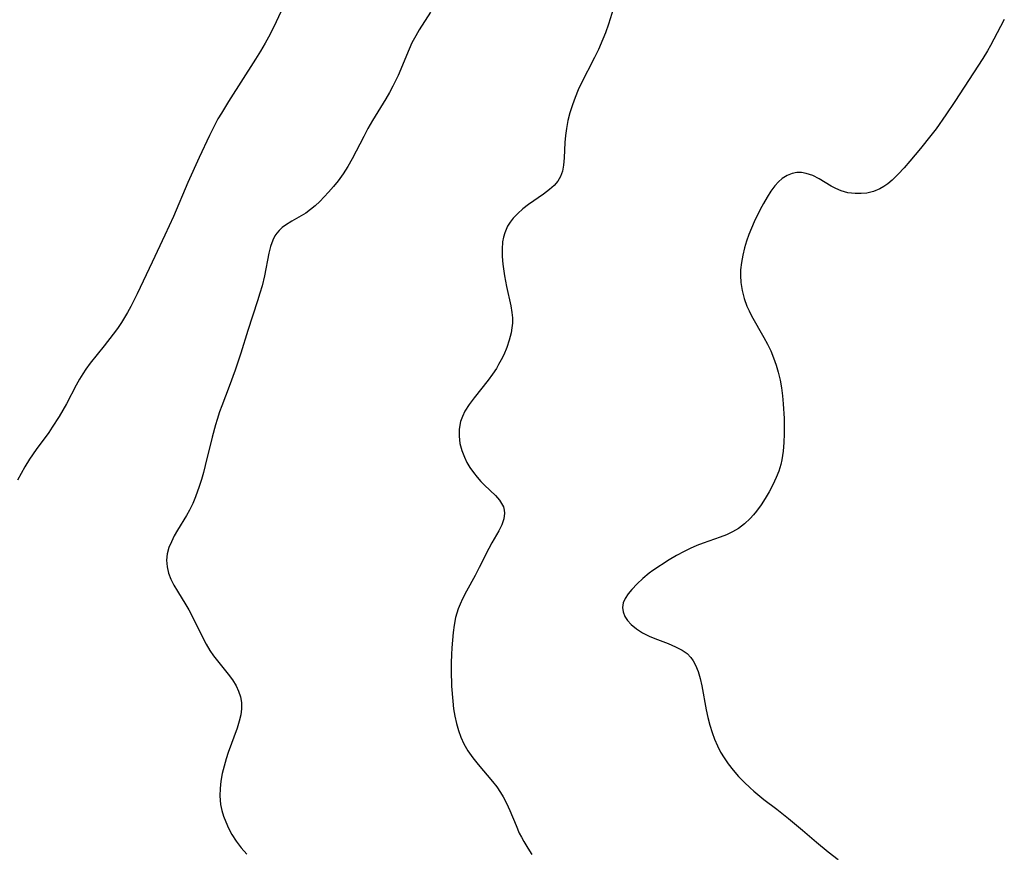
# Model space of a CAD drawing. Header units: metres. Extents: x 1073367 to 1082519, y 1569854 to 1574957.
# Tile 718 of 1056: x 1081505 to 1081714, y 1570612 to 1570788. Entities that reach past the tile are written whole.
import ezdxf

# ---------------------------------------------------------------- set-up
doc = ezdxf.new("R2010")
doc.units = ezdxf.units.M
doc.layers.add('CGG_CurvaNivelLidar_v1', color=253, linetype='Continuous', lineweight=30)

msp = doc.modelspace()

# ---------------------------------------------------------------- linework, layer by layer
at = {"layer": 'CGG_CurvaNivelLidar_v1'}
for p, q in [((1081562.2919, 1570793.3664, 81), (1081559.5986, 1570787.5085, 81)), ((1081632.0694, 1570793.5804, 82), (1081630.0086, 1570787.0052, 82)), ((1081592.2795, 1570789.5457, 81.5), (1081589.9106, 1570785.8173, 81.5)), ((1081559.5986, 1570787.5085, 81), (1081558.7974, 1570785.8518, 81)), ((1081630.0086, 1570787.0052, 82), (1081629.3579, 1570785.148, 82)), ((1081713.1095, 1570786.5441, 82.5), (1081710.967, 1570782.5109, 82.5)), ((1081713.9054, 1570787.9672, 82.5), (1081713.1095, 1570786.5441, 82.5)), ((1081557.953, 1570784.2184, 81), (1081557.2477, 1570782.9539, 81)), ((1081558.7974, 1570785.8518, 81), (1081557.953, 1570784.2184, 81)), ((1081589.161, 1570784.5566, 81.5), (1081588.3531, 1570783.0521, 81.5)), ((1081589.9106, 1570785.8173, 81.5), (1081589.161, 1570784.5566, 81.5)), ((1081629.3579, 1570785.148, 82), (1081628.8388, 1570783.799, 82)), ((1081557.2477, 1570782.9539, 81), (1081556.2317, 1570781.2515, 81)), ((1081588.3531, 1570783.0521, 81.5), (1081587.7259, 1570781.7259, 81.5)), ((1081628.8388, 1570783.799, 82), (1081627.9032, 1570781.6572, 82)), ((1081710.967, 1570782.5109, 82.5), (1081710.334, 1570781.3904, 82.5)), ((1081556.2317, 1570781.2515, 81), (1081555.1774, 1570779.5693, 81)), ((1081587.7259, 1570781.7259, 81.5), (1081585.413, 1570776.1375, 81.5)), ((1081627.0751, 1570779.9632, 82), (1081624.1214, 1570774.2623, 82)), ((1081627.9032, 1570781.6572, 82), (1081627.0751, 1570779.9632, 82)), ((1081710.334, 1570781.3904, 82.5), (1081709.3226, 1570779.7098, 82.5)), ((1081555.1774, 1570779.5693, 81), (1081549.4396, 1570770.5854, 81)), ((1081709.3226, 1570779.7098, 82.5), (1081703.4013, 1570770.6153, 82.5)), ((1081585.413, 1570776.1375, 81.5), (1081584.8836, 1570774.9875, 81.5)), ((1081584.3154, 1570773.8541, 81.5), (1081583.585, 1570772.5215, 81.5)), ((1081584.8836, 1570774.9875, 81.5), (1081584.3154, 1570773.8541, 81.5)), ((1081624.1214, 1570774.2623, 82), (1081623.5643, 1570773.0633, 82)), ((1081583.585, 1570772.5215, 81.5), (1081582.8142, 1570771.2066, 81.5)), ((1081623.5643, 1570773.0633, 82), (1081622.9194, 1570771.4858, 82)), ((1081549.4396, 1570770.5854, 81), (1081547.9484, 1570768.1502, 81)), ((1081582.8142, 1570771.2066, 81.5), (1081579.995, 1570766.5596, 81.5)), ((1081622.3527, 1570769.8856, 82), (1081621.8457, 1570768.2364, 82)), ((1081622.9194, 1570771.4858, 82), (1081622.3527, 1570769.8856, 82)), ((1081703.4013, 1570770.6153, 82.5), (1081701.5214, 1570767.7886, 82.5)), ((1081547.9484, 1570768.1502, 81), (1081547.2343, 1570766.9158, 81)), ((1081621.8457, 1570768.2364, 82), (1081621.4185, 1570766.5813, 82)), ((1081701.5214, 1570767.7886, 82.5), (1081699.4354, 1570764.847, 82.5)), ((1081546.5484, 1570765.6663, 81), (1081545.4127, 1570763.4291, 81)), ((1081547.2343, 1570766.9158, 81), (1081546.5484, 1570765.6663, 81)), ((1081579.995, 1570766.5596, 81.5), (1081579.0173, 1570764.8659, 81.5)), ((1081621.4185, 1570766.5813, 82), (1081621.0854, 1570764.9265, 82)), ((1081545.4127, 1570763.4291, 81), (1081543.2167, 1570758.7582, 81)), ((1081578.1247, 1570763.2237, 81.5), (1081575.6881, 1570758.4815, 81.5)), ((1081579.0173, 1570764.8659, 81.5), (1081578.1247, 1570763.2237, 81.5)), ((1081620.8813, 1570763.4463, 82), (1081620.7673, 1570761.9321, 82)), ((1081621.0854, 1570764.9265, 82), (1081620.8813, 1570763.4463, 82)), ((1081698.3554, 1570763.4065, 82.5), (1081696.1524, 1570760.6362, 82.5)), ((1081699.4354, 1570764.847, 82.5), (1081698.3554, 1570763.4065, 82.5)), ((1081620.7673, 1570761.9321, 82), (1081620.6348, 1570758.6474, 82)), ((1081696.1524, 1570760.6362, 82.5), (1081693.9055, 1570757.9608, 82.5)), ((1081543.2167, 1570758.7582, 81), (1081540.8497, 1570753.475, 81)), ((1081575.6881, 1570758.4815, 81.5), (1081574.768, 1570756.8501, 81.5)), ((1081620.4966, 1570757.1035, 82), (1081620.2617, 1570755.8563, 82)), ((1081620.6348, 1570758.6474, 82), (1081620.4966, 1570757.1035, 82)), ((1081693.9055, 1570757.9608, 82.5), (1081692.669, 1570756.545, 82.5)), ((1081573.7817, 1570755.3125, 81.5), (1081572.7153, 1570753.8394, 81.5)), ((1081574.768, 1570756.8501, 81.5), (1081573.7817, 1570755.3125, 81.5)), ((1081620.2617, 1570755.8563, 82), (1081619.853, 1570754.7035, 82)), ((1081667.856, 1570754.9605, 82.5), (1081666.8467, 1570754.3057, 82.5)), ((1081668.9316, 1570755.3964, 82.5), (1081667.856, 1570754.9605, 82.5)), ((1081669.9156, 1570755.5728, 82.5), (1081668.9316, 1570755.3964, 82.5)), ((1081670.9254, 1570755.5679, 82.5), (1081669.9156, 1570755.5728, 82.5)), ((1081671.9411, 1570755.393, 82.5), (1081670.9254, 1570755.5679, 82.5)), ((1081673.2959, 1570754.9136, 82.5), (1081671.9411, 1570755.393, 82.5)), ((1081674.6325, 1570754.2381, 82.5), (1081673.2959, 1570754.9136, 82.5)), ((1081691.4189, 1570755.1977, 82.5), (1081690.1371, 1570753.9584, 82.5)), ((1081692.669, 1570756.545, 82.5), (1081691.4189, 1570755.1977, 82.5)), ((1081540.8497, 1570753.475, 81), (1081537.7817, 1570746.2601, 81)), ((1081572.7153, 1570753.8394, 81.5), (1081571.7153, 1570752.5914, 81.5)), ((1081618.5107, 1570752.8471, 82), (1081617.4869, 1570751.9382, 82)), ((1081619.269, 1570753.7294, 82), (1081618.5107, 1570752.8471, 82)), ((1081619.853, 1570754.7035, 82), (1081619.269, 1570753.7294, 82)), ((1081665.292, 1570752.7803, 82.5), (1081664.4206, 1570751.6155, 82.5)), ((1081666.0427, 1570753.6001, 82.5), (1081665.292, 1570752.7803, 82.5)), ((1081666.8467, 1570754.3057, 82.5), (1081666.0427, 1570753.6001, 82.5)), ((1081677.1989, 1570752.7128, 82.5), (1081674.6325, 1570754.2381, 82.5)), ((1081689.208, 1570753.1801, 82.5), (1081688.3723, 1570752.5832, 82.5)), ((1081690.1371, 1570753.9584, 82.5), (1081689.208, 1570753.1801, 82.5)), ((1081570.6782, 1570751.3904, 81.5), (1081569.7594, 1570750.3869, 81.5)), ((1081571.7153, 1570752.5914, 81.5), (1081570.6782, 1570751.3904, 81.5)), ((1081616.2473, 1570751.0015, 82), (1081613.0498, 1570748.7598, 82)), ((1081617.4869, 1570751.9382, 82), (1081616.2473, 1570751.0015, 82)), ((1081664.4206, 1570751.6155, 82.5), (1081663.61, 1570750.3373, 82.5)), ((1081678.2291, 1570752.1569, 82.5), (1081677.1989, 1570752.7128, 82.5)), ((1081679.2957, 1570751.6941, 82.5), (1081678.2291, 1570752.1569, 82.5)), ((1081680.77, 1570751.2829, 82.5), (1081679.2957, 1570751.6941, 82.5)), ((1081682.2944, 1570751.0917, 82.5), (1081680.77, 1570751.2829, 82.5)), ((1081683.5438, 1570751.0895, 82.5), (1081682.2944, 1570751.0917, 82.5)), ((1081684.7851, 1570751.2226, 82.5), (1081683.5438, 1570751.0895, 82.5)), ((1081686.1753, 1570751.5486, 82.5), (1081684.7851, 1570751.2226, 82.5)), ((1081687.5007, 1570752.0801, 82.5), (1081686.1753, 1570751.5486, 82.5)), ((1081688.3723, 1570752.5832, 82.5), (1081687.5007, 1570752.0801, 82.5)), ((1081568.8182, 1570749.4282, 81.5), (1081567.8472, 1570748.5289, 81.5)), ((1081569.7594, 1570750.3869, 81.5), (1081568.8182, 1570749.4282, 81.5)), ((1081613.0498, 1570748.7598, 82), (1081611.8788, 1570747.865, 82)), ((1081662.839, 1570748.9786, 82.5), (1081662.1631, 1570747.7001, 82.5)), ((1081663.61, 1570750.3373, 82.5), (1081662.839, 1570748.9786, 82.5)), ((1081565.8251, 1570746.9834, 81.5), (1081564.3547, 1570746.1025, 81.5)), ((1081566.8532, 1570747.7144, 81.5), (1081565.8251, 1570746.9834, 81.5)), ((1081567.8472, 1570748.5289, 81.5), (1081566.8532, 1570747.7144, 81.5)), ((1081610.7768, 1570746.9098, 82), (1081609.7829, 1570745.8739, 82)), ((1081611.8788, 1570747.865, 82), (1081610.7768, 1570746.9098, 82)), ((1081662.1631, 1570747.7001, 82.5), (1081660.9107, 1570745.0967, 82.5)), ((1081537.7817, 1570746.2601, 81), (1081535.9929, 1570742.2752, 81)), ((1081561.5179, 1570744.4273, 81.5), (1081560.8184, 1570743.8869, 81.5)), ((1081562.8944, 1570745.2887, 81.5), (1081561.5179, 1570744.4273, 81.5)), ((1081564.3547, 1570746.1025, 81.5), (1081562.8944, 1570745.2887, 81.5)), ((1081609.1554, 1570745.0632, 82), (1081608.6188, 1570744.1985, 82)), ((1081609.7829, 1570745.8739, 82), (1081609.1554, 1570745.0632, 82)), ((1081660.9107, 1570745.0967, 82.5), (1081660.3296, 1570743.76, 82.5)), ((1081559.6776, 1570742.6857, 81.5), (1081559.3082, 1570742.1401, 81.5)), ((1081560.1834, 1570743.2863, 81.5), (1081559.6776, 1570742.6857, 81.5)), ((1081560.8184, 1570743.8869, 81.5), (1081560.1834, 1570743.2863, 81.5)), ((1081608.0081, 1570742.8102, 82), (1081607.7354, 1570741.8503, 82)), ((1081608.6188, 1570744.1985, 82), (1081608.0081, 1570742.8102, 82)), ((1081659.7864, 1570742.4029, 82.5), (1081659.286, 1570741.0089, 82.5)), ((1081660.3296, 1570743.76, 82.5), (1081659.7864, 1570742.4029, 82.5)), ((1081535.9929, 1570742.2752, 81), (1081533.2516, 1570736.5716, 81)), ((1081558.8384, 1570741.2387, 81.5), (1081558.3591, 1570739.9193, 81.5)), ((1081559.3082, 1570742.1401, 81.5), (1081558.8384, 1570741.2387, 81.5)), ((1081607.5547, 1570740.8565, 82), (1081607.4355, 1570739.3327, 82)), ((1081607.7354, 1570741.8503, 82), (1081607.5547, 1570740.8565, 82)), ((1081659.286, 1570741.0089, 82.5), (1081658.8507, 1570739.6006, 82.5)), ((1081558.0026, 1570738.5054, 81.5), (1081557.0934, 1570733.6842, 81.5)), ((1081558.3591, 1570739.9193, 81.5), (1081558.0026, 1570738.5054, 81.5)), ((1081607.4355, 1570739.3327, 82), (1081607.4586, 1570737.7675, 82)), ((1081658.8507, 1570739.6006, 82.5), (1081658.468, 1570738.0574, 82.5)), ((1081533.2516, 1570736.5716, 81), (1081530.1148, 1570729.8665, 81)), ((1081607.4586, 1570737.7675, 82), (1081607.5889, 1570736.1753, 82)), ((1081607.5889, 1570736.1753, 82), (1081607.9417, 1570733.6705, 82)), ((1081658.1879, 1570736.5053, 82.5), (1081658.0231, 1570734.9509, 82.5)), ((1081658.468, 1570738.0574, 82.5), (1081658.1879, 1570736.5053, 82.5)), ((1081658.0231, 1570734.9509, 82.5), (1081657.9869, 1570733.7299, 82.5)), ((1081557.0934, 1570733.6842, 81.5), (1081556.5657, 1570731.5403, 81.5)), ((1081607.9417, 1570733.6705, 82), (1081608.3811, 1570731.4388, 82)), ((1081657.9869, 1570733.7299, 82.5), (1081658.0669, 1570732.2725, 82.5)), ((1081658.0669, 1570732.2725, 82.5), (1081658.3351, 1570730.5742, 82.5)), ((1081530.1148, 1570729.8665, 81), (1081528.7579, 1570727.2021, 81)), ((1081556.1154, 1570729.9694, 81.5), (1081555.6256, 1570728.3934, 81.5)), ((1081556.5657, 1570731.5403, 81.5), (1081556.1154, 1570729.9694, 81.5)), ((1081608.3811, 1570731.4388, 82), (1081609.3179, 1570727.3023, 82)), ((1081658.3351, 1570730.5742, 82.5), (1081658.7708, 1570728.9059, 82.5)), ((1081555.6256, 1570728.3934, 81.5), (1081553.5556, 1570722.1088, 81.5)), ((1081658.7708, 1570728.9059, 82.5), (1081659.3577, 1570727.2767, 82.5)), ((1081528.0335, 1570725.8985, 81), (1081526.757, 1570723.8141, 81)), ((1081528.7579, 1570727.2021, 81), (1081528.0335, 1570725.8985, 81)), ((1081609.3179, 1570727.3023, 82), (1081609.5437, 1570725.9168, 82)), ((1081609.5437, 1570725.9168, 82), (1081609.6429, 1570724.7833, 82)), ((1081659.3577, 1570727.2767, 82.5), (1081659.8165, 1570726.2411, 82.5)), ((1081659.8165, 1570726.2411, 82.5), (1081660.3278, 1570725.2262, 82.5)), ((1081526.757, 1570723.8141, 81), (1081525.9004, 1570722.5432, 81)), ((1081609.64, 1570723.6577, 82), (1081609.5335, 1570722.6253, 82)), ((1081609.6429, 1570724.7833, 82), (1081609.64, 1570723.6577, 82)), ((1081660.3278, 1570725.2262, 82.5), (1081662.9689, 1570720.6308, 82.5)), ((1081525.9004, 1570722.5432, 81), (1081525.0072, 1570721.2982, 81)), ((1081553.5556, 1570722.1088, 81.5), (1081552.0694, 1570717.2719, 81.5)), ((1081609.3441, 1570721.5957, 82), (1081608.9439, 1570720.0439, 82)), ((1081609.5335, 1570722.6253, 82), (1081609.3441, 1570721.5957, 82)), ((1081525.0072, 1570721.2982, 81), (1081523.1427, 1570718.8712, 81)), ((1081608.9439, 1570720.0439, 82), (1081608.4247, 1570718.4968, 82)), ((1081662.9689, 1570720.6308, 82.5), (1081663.736, 1570719.1759, 82.5)), ((1081523.1427, 1570718.8712, 81), (1081520.1715, 1570715.1468, 81)), ((1081608.4247, 1570718.4968, 82), (1081607.7958, 1570716.967, 82)), ((1081663.736, 1570719.1759, 82.5), (1081664.4, 1570717.7519, 82.5)), ((1081664.4, 1570717.7519, 82.5), (1081664.9965, 1570716.2975, 82.5)), ((1081552.0694, 1570717.2719, 81.5), (1081550.9106, 1570713.67, 81.5)), ((1081607.2862, 1570715.902, 82), (1081606.7245, 1570714.8567, 82)), ((1081607.7958, 1570716.967, 82), (1081607.2862, 1570715.902, 82)), ((1081664.9965, 1570716.2975, 82.5), (1081665.539, 1570714.7765, 82.5)), ((1081519.2377, 1570713.8773, 81), (1081518.5821, 1570712.906, 81)), ((1081520.1715, 1570715.1468, 81), (1081519.2377, 1570713.8773, 81)), ((1081550.9106, 1570713.67, 81.5), (1081549.6362, 1570710.1909, 81.5)), ((1081606.2393, 1570714.0417, 82), (1081605.4111, 1570712.803, 82)), ((1081606.7245, 1570714.8567, 82), (1081606.2393, 1570714.0417, 82)), ((1081665.539, 1570714.7765, 82.5), (1081665.9962, 1570713.2287, 82.5)), ((1081665.9962, 1570713.2287, 82.5), (1081666.3723, 1570711.5735, 82.5)), ((1081517.8702, 1570711.7426, 81), (1081517.16, 1570710.4726, 81)), ((1081518.5821, 1570712.906, 81), (1081517.8702, 1570711.7426, 81)), ((1081604.52, 1570711.6002, 82), (1081601.534, 1570707.8508, 82)), ((1081605.4111, 1570712.803, 82), (1081604.52, 1570711.6002, 82)), ((1081666.3723, 1570711.5735, 82.5), (1081666.6596, 1570709.9196, 82.5)), ((1081517.16, 1570710.4726, 81), (1081515.1277, 1570706.5847, 81)), ((1081549.6362, 1570710.1909, 81.5), (1081548.0256, 1570706.112, 81.5)), ((1081666.6596, 1570709.9196, 82.5), (1081666.8819, 1570708.2488, 82.5)), ((1081601.534, 1570707.8508, 82), (1081600.488, 1570706.4323, 82)), ((1081666.8819, 1570708.2488, 82.5), (1081667.0501, 1570706.5666, 82.5)), ((1081514.3673, 1570705.2078, 81), (1081513.5665, 1570703.8503, 81)), ((1081515.1277, 1570706.5847, 81), (1081514.3673, 1570705.2078, 81)), ((1081547.5542, 1570704.8421, 81.5), (1081547.0267, 1570703.2563, 81.5)), ((1081548.0256, 1570706.112, 81.5), (1081547.5542, 1570704.8421, 81.5)), ((1081599.5755, 1570704.9848, 82), (1081599.03, 1570703.8904, 82)), ((1081600.488, 1570706.4323, 82), (1081599.5755, 1570704.9848, 82)), ((1081667.0501, 1570706.5666, 82.5), (1081667.2388, 1570703.4314, 82.5)), ((1081513.5665, 1570703.8503, 81), (1081512.1129, 1570701.6076, 81)), ((1081547.0267, 1570703.2563, 81.5), (1081546.6829, 1570702.1052, 81.5)), ((1081598.6416, 1570702.822, 82), (1081598.3344, 1570701.1765, 82)), ((1081599.03, 1570703.8904, 82), (1081598.6416, 1570702.822, 82)), ((1081667.2388, 1570703.4314, 82.5), (1081667.2771, 1570702.0768, 82.5)), ((1081512.1129, 1570701.6076, 81), (1081511.3472, 1570700.5101, 81)), ((1081546.6829, 1570702.1052, 81.5), (1081545.9907, 1570699.5199, 81.5)), ((1081598.3344, 1570701.1765, 82), (1081598.3246, 1570699.6785, 82)), ((1081667.2771, 1570702.0768, 82.5), (1081667.2785, 1570700.2056, 82.5)), ((1081511.3472, 1570700.5101, 81), (1081508.705, 1570696.8889, 81)), ((1081545.9907, 1570699.5199, 81.5), (1081544.5349, 1570693.5154, 81.5)), ((1081598.3246, 1570699.6785, 82), (1081598.5267, 1570698.1724, 82)), ((1081667.2785, 1570700.2056, 82.5), (1081667.2068, 1570698.3477, 82.5)), ((1081508.705, 1570696.8889, 81), (1081507.2957, 1570694.8293, 81)), ((1081598.5267, 1570698.1724, 82), (1081598.9107, 1570696.6781, 82)), ((1081598.9107, 1570696.6781, 82), (1081599.4587, 1570695.2166, 82)), ((1081667.0426, 1570696.5118, 82.5), (1081666.7576, 1570694.7091, 82.5)), ((1081667.2068, 1570698.3477, 82.5), (1081667.0426, 1570696.5118, 82.5)), ((1081507.2957, 1570694.8293, 81), (1081506.3052, 1570693.2255, 81)), ((1081599.4587, 1570695.2166, 82), (1081599.9852, 1570694.1335, 82)), ((1081666.7576, 1570694.7091, 82.5), (1081666.5255, 1570693.6986, 82.5)), ((1081506.3052, 1570693.2255, 81), (1081505.5026, 1570691.7989, 81)), ((1081544.5349, 1570693.5154, 81.5), (1081544.1412, 1570692.005, 81.5)), ((1081599.9852, 1570694.1335, 82), (1081600.6347, 1570693.0432, 82)), ((1081600.6347, 1570693.0432, 82), (1081601.3653, 1570692.0011, 82)), ((1081666.0918, 1570692.287, 82.5), (1081665.5542, 1570690.9082, 82.5)), ((1081666.5255, 1570693.6986, 82.5), (1081666.0918, 1570692.287, 82.5)), ((1081505.5026, 1570691.7989, 81), (1081504.7465, 1570690.3471, 81)), ((1081543.7185, 1570690.508, 81.5), (1081543.2594, 1570689.0292, 81.5)), ((1081544.1412, 1570692.005, 81.5), (1081543.7185, 1570690.508, 81.5)), ((1081601.3653, 1570692.0011, 82), (1081602.1559, 1570691.0078, 82)), ((1081602.1559, 1570691.0078, 82), (1081602.9356, 1570690.1237, 82)), ((1081665.5542, 1570690.9082, 82.5), (1081664.8564, 1570689.4036, 82.5)), ((1081543.2594, 1570689.0292, 81.5), (1081542.4858, 1570686.8772, 81.5)), ((1081602.9356, 1570690.1237, 82), (1081603.7411, 1570689.2909, 82)), ((1081603.7411, 1570689.2909, 82), (1081606.0227, 1570687.1091, 82)), ((1081664.8564, 1570689.4036, 82.5), (1081664.0785, 1570687.9347, 82.5)), ((1081542.4858, 1570686.8772, 81.5), (1081541.8711, 1570685.4226, 81.5)), ((1081606.0227, 1570687.1091, 82), (1081606.8742, 1570686.1512, 82)), ((1081606.8742, 1570686.1512, 82), (1081607.3605, 1570685.4439, 82)), ((1081663.2395, 1570686.5086, 82.5), (1081662.341, 1570685.1292, 82.5)), ((1081664.0785, 1570687.9347, 82.5), (1081663.2395, 1570686.5086, 82.5)), ((1081541.1889, 1570684.0122, 81.5), (1081540.563, 1570682.8674, 81.5)), ((1081541.8711, 1570685.4226, 81.5), (1081541.1889, 1570684.0122, 81.5)), ((1081607.3605, 1570685.4439, 82), (1081607.719, 1570684.7042, 82)), ((1081607.719, 1570684.7042, 82), (1081607.9071, 1570684.035, 82)), ((1081607.9071, 1570684.035, 82), (1081607.977, 1570683.3462, 82)), ((1081662.341, 1570685.1292, 82.5), (1081661.3802, 1570683.8107, 82.5)), ((1081540.563, 1570682.8674, 81.5), (1081538.6596, 1570679.7499, 81.5)), ((1081607.8362, 1570682.1739, 82), (1081607.3735, 1570680.8749, 82)), ((1081607.977, 1570683.3462, 82), (1081607.8362, 1570682.1739, 82)), ((1081660.0484, 1570682.2451, 82.5), (1081658.8514, 1570681.0961, 82.5)), ((1081660.7303, 1570683.0086, 82.5), (1081660.0484, 1570682.2451, 82.5)), ((1081661.3802, 1570683.8107, 82.5), (1081660.7303, 1570683.0086, 82.5)), ((1081538.6596, 1570679.7499, 81.5), (1081537.9639, 1570678.5437, 81.5)), ((1081607.3735, 1570680.8749, 82), (1081606.7486, 1570679.6516, 82)), ((1081657.5395, 1570680.1039, 82.5), (1081656.31, 1570679.3967, 82.5)), ((1081658.8514, 1570681.0961, 82.5), (1081657.5395, 1570680.1039, 82.5)), ((1081537.9639, 1570678.5437, 81.5), (1081537.3498, 1570677.3282, 81.5)), ((1081606.7486, 1570679.6516, 82), (1081605.262, 1570677.0687, 82)), ((1081653.6434, 1570678.2609, 82.5), (1081650.0548, 1570677.001, 82.5)), ((1081655.0038, 1570678.7948, 82.5), (1081653.6434, 1570678.2609, 82.5)), ((1081656.31, 1570679.3967, 82.5), (1081655.0038, 1570678.7948, 82.5)), ((1081536.8506, 1570676.1, 81.5), (1081536.4834, 1570674.763, 81.5)), ((1081537.3498, 1570677.3282, 81.5), (1081536.8506, 1570676.1, 81.5)), ((1081604.6578, 1570675.9249, 82), (1081602.6295, 1570671.8463, 82)), ((1081605.262, 1570677.0687, 82), (1081604.6578, 1570675.9249, 82)), ((1081647.3486, 1570675.9273, 82.5), (1081646.0234, 1570675.2923, 82.5)), ((1081648.7057, 1570676.497, 82.5), (1081647.3486, 1570675.9273, 82.5)), ((1081650.0548, 1570677.001, 82.5), (1081648.7057, 1570676.497, 82.5)), ((1081536.4834, 1570674.763, 81.5), (1081536.3321, 1570673.4154, 81.5)), ((1081642.8904, 1570673.472, 82.5), (1081639.4111, 1570671.2095, 82.5)), ((1081644.4344, 1570674.4141, 82.5), (1081642.8904, 1570673.472, 82.5)), ((1081646.0234, 1570675.2923, 82.5), (1081644.4344, 1570674.4141, 82.5)), ((1081536.3321, 1570673.4154, 81.5), (1081536.4346, 1570672.03, 81.5)), ((1081536.4346, 1570672.03, 81.5), (1081536.7706, 1570670.6554, 81.5)), ((1081602.6295, 1570671.8463, 82), (1081601.7446, 1570670.163, 82)), ((1081536.7706, 1570670.6554, 81.5), (1081537.2681, 1570669.3764, 81.5)), ((1081537.2681, 1570669.3764, 81.5), (1081537.8983, 1570668.1148, 81.5)), ((1081601.7446, 1570670.163, 82), (1081599.9224, 1570666.8821, 82)), ((1081637.2863, 1570669.5704, 82.5), (1081636.0525, 1570668.4065, 82.5)), ((1081638.6398, 1570670.6635, 82.5), (1081637.2863, 1570669.5704, 82.5)), ((1081639.4111, 1570671.2095, 82.5), (1081638.6398, 1570670.6635, 82.5)), ((1081537.8983, 1570668.1148, 81.5), (1081538.6225, 1570666.8663, 81.5)), ((1081634.9527, 1570667.2102, 82.5), (1081634.193, 1570666.2538, 82.5)), ((1081636.0525, 1570668.4065, 82.5), (1081634.9527, 1570667.2102, 82.5)), ((1081538.6225, 1570666.8663, 81.5), (1081540.4271, 1570663.9849, 81.5)), ((1081599.0608, 1570665.2323, 82), (1081598.5461, 1570664.1232, 82)), ((1081599.9224, 1570666.8821, 82), (1081599.0608, 1570665.2323, 82)), ((1081633.5764, 1570665.2989, 82.5), (1081633.1514, 1570664.3446, 82.5)), ((1081634.193, 1570666.2538, 82.5), (1081633.5764, 1570665.2989, 82.5)), ((1081540.4271, 1570663.9849, 81.5), (1081541.0566, 1570662.899, 81.5)), ((1081598.138, 1570663.089, 82), (1081597.8384, 1570662.1766, 82)), ((1081598.5461, 1570664.1232, 82), (1081598.138, 1570663.089, 82)), ((1081633.1514, 1570664.3446, 82.5), (1081632.9767, 1570663.39, 82.5)), ((1081632.9767, 1570663.39, 82.5), (1081633.0967, 1570662.4465, 82.5)), ((1081541.0566, 1570662.899, 81.5), (1081541.7545, 1570661.5766, 81.5)), ((1081541.7545, 1570661.5766, 81.5), (1081543.9948, 1570656.9458, 81.5)), ((1081597.5874, 1570661.2486, 82), (1081597.27, 1570659.6744, 82)), ((1081597.8384, 1570662.1766, 82), (1081597.5874, 1570661.2486, 82)), ((1081633.0967, 1570662.4465, 82.5), (1081633.4744, 1570661.5175, 82.5)), ((1081633.4744, 1570661.5175, 82.5), (1081634.0647, 1570660.6195, 82.5)), ((1081597.27, 1570659.6744, 82), (1081597.0494, 1570658.0724, 82)), ((1081634.0647, 1570660.6195, 82.5), (1081634.8332, 1570659.7703, 82.5)), ((1081634.8332, 1570659.7703, 82.5), (1081635.9533, 1570658.8364, 82.5)), ((1081543.9948, 1570656.9458, 81.5), (1081544.712, 1570655.5941, 81.5)), ((1081597.0494, 1570658.0724, 82), (1081596.7776, 1570654.817, 82)), ((1081635.9533, 1570658.8364, 82.5), (1081637.2363, 1570658.0077, 82.5)), ((1081637.2363, 1570658.0077, 82.5), (1081638.6368, 1570657.2957, 82.5)), ((1081638.6368, 1570657.2957, 82.5), (1081639.8317, 1570656.8056, 82.5)), ((1081639.8317, 1570656.8056, 82.5), (1081642.6687, 1570655.7377, 82.5)), ((1081544.712, 1570655.5941, 81.5), (1081545.4911, 1570654.2884, 81.5)), ((1081596.7776, 1570654.817, 82), (1081596.698, 1570653.4007, 82)), ((1081642.6687, 1570655.7377, 82.5), (1081644.2228, 1570655.0711, 82.5)), ((1081644.2228, 1570655.0711, 82.5), (1081645.6511, 1570654.3194, 82.5)), ((1081545.4911, 1570654.2884, 81.5), (1081546.2741, 1570653.1451, 81.5)), ((1081546.2741, 1570653.1451, 81.5), (1081547.1111, 1570652.0531, 81.5)), ((1081596.698, 1570653.4007, 82), (1081596.6503, 1570651.679, 82)), ((1081645.6511, 1570654.3194, 82.5), (1081646.6602, 1570653.6134, 82.5)), ((1081646.6602, 1570653.6134, 82.5), (1081647.4897, 1570652.7715, 82.5)), ((1081647.4897, 1570652.7715, 82.5), (1081647.9724, 1570652.0941, 82.5)), ((1081547.1111, 1570652.0531, 81.5), (1081549.4207, 1570649.248, 81.5)), ((1081596.6503, 1570651.679, 82), (1081596.6475, 1570650.0211, 82)), ((1081647.9724, 1570652.0941, 82.5), (1081648.4594, 1570651.1889, 82.5)), ((1081648.4594, 1570651.1889, 82.5), (1081648.9975, 1570649.8153, 82.5)), ((1081549.4207, 1570649.248, 81.5), (1081550.3022, 1570648.0434, 81.5)), ((1081596.6475, 1570650.0211, 82), (1081596.7478, 1570646.7, 82)), ((1081648.9975, 1570649.8153, 82.5), (1081649.4239, 1570648.3292, 82.5)), ((1081550.3022, 1570648.0434, 81.5), (1081551.0662, 1570646.7997, 81.5)), ((1081551.0662, 1570646.7997, 81.5), (1081551.6128, 1570645.6435, 81.5)), ((1081596.7478, 1570646.7, 82), (1081596.9824, 1570643.5587, 82)), ((1081649.4239, 1570648.3292, 82.5), (1081649.7759, 1570646.762, 82.5)), ((1081649.7759, 1570646.762, 82.5), (1081650.7319, 1570641.7376, 82.5)), ((1081551.6128, 1570645.6435, 81.5), (1081552.0052, 1570644.4498, 81.5)), ((1081552.0052, 1570644.4498, 81.5), (1081552.2174, 1570643.2236, 81.5)), ((1081552.2174, 1570643.2236, 81.5), (1081552.2274, 1570641.9345, 81.5)), ((1081596.9824, 1570643.5587, 82), (1081597.172, 1570641.9417, 82)), ((1081552.059, 1570640.622, 81.5), (1081551.7523, 1570639.2919, 81.5)), ((1081552.2274, 1570641.9345, 81.5), (1081552.059, 1570640.622, 81.5)), ((1081597.172, 1570641.9417, 82), (1081597.4308, 1570640.3749, 82)), ((1081597.4308, 1570640.3749, 82), (1081597.7692, 1570638.8368, 82)), ((1081650.7319, 1570641.7376, 82.5), (1081651.0982, 1570640.1069, 82.5)), ((1081651.0982, 1570640.1069, 82.5), (1081651.516, 1570638.4861, 82.5)), ((1081551.7523, 1570639.2919, 81.5), (1081551.31, 1570637.8533, 81.5)), ((1081597.7692, 1570638.8368, 82), (1081598.1927, 1570637.336, 82)), ((1081651.516, 1570638.4861, 82.5), (1081651.9947, 1570636.8865, 82.5)), ((1081551.31, 1570637.8533, 81.5), (1081549.4149, 1570632.657, 81.5)), ((1081598.1927, 1570637.336, 82), (1081598.7124, 1570635.8833, 82)), ((1081651.9947, 1570636.8865, 82.5), (1081652.4966, 1570635.459, 82.5)), ((1081598.7124, 1570635.8833, 82), (1081599.3451, 1570634.4923, 82)), ((1081599.3451, 1570634.4923, 82), (1081599.6219, 1570633.9801, 82)), ((1081599.6219, 1570633.9801, 82), (1081600.1929, 1570633.0459, 82)), ((1081652.4966, 1570635.459, 82.5), (1081653.0835, 1570634.0718, 82.5)), ((1081653.0835, 1570634.0718, 82.5), (1081653.7582, 1570632.7637, 82.5)), ((1081549.4149, 1570632.657, 81.5), (1081548.9803, 1570631.3339, 81.5)), ((1081600.1929, 1570633.0459, 82), (1081601.2466, 1570631.567, 82)), ((1081653.7582, 1570632.7637, 82.5), (1081654.5227, 1570631.5022, 82.5)), ((1081548.529, 1570629.7701, 81.5), (1081548.1509, 1570628.1947, 81.5)), ((1081548.9803, 1570631.3339, 81.5), (1081548.529, 1570629.7701, 81.5)), ((1081601.2466, 1570631.567, 82), (1081602.3956, 1570630.1333, 82)), ((1081602.3956, 1570630.1333, 82), (1081605.4395, 1570626.5067, 82)), ((1081654.5227, 1570631.5022, 82.5), (1081655.3636, 1570630.2836, 82.5)), ((1081655.3636, 1570630.2836, 82.5), (1081656.427, 1570628.9151, 82.5)), ((1081548.1509, 1570628.1947, 81.5), (1081547.8592, 1570626.6156, 81.5)), ((1081656.427, 1570628.9151, 82.5), (1081657.5685, 1570627.601, 82.5)), ((1081657.5685, 1570627.601, 82.5), (1081658.7813, 1570626.3432, 82.5)), ((1081547.8592, 1570626.6156, 81.5), (1081547.6726, 1570625.0408, 81.5)), ((1081605.4395, 1570626.5067, 82), (1081606.3138, 1570625.3665, 82)), ((1081658.7813, 1570626.3432, 82.5), (1081660.0423, 1570625.1591, 82.5)), ((1081547.6726, 1570625.0408, 81.5), (1081547.62, 1570623.4694, 81.5)), ((1081547.62, 1570623.4694, 81.5), (1081547.7853, 1570621.6329, 81.5)), ((1081606.3138, 1570625.3665, 82), (1081607.1257, 1570624.1864, 82)), ((1081607.1257, 1570624.1864, 82), (1081607.6815, 1570623.2672, 82)), ((1081660.0423, 1570625.1591, 82.5), (1081660.8349, 1570624.4615, 82.5)), ((1081660.8349, 1570624.4615, 82.5), (1081662.9661, 1570622.7232, 82.5)), ((1081547.7853, 1570621.6329, 81.5), (1081548.0488, 1570620.3832, 81.5)), ((1081607.6815, 1570623.2672, 82), (1081608.4003, 1570621.8971, 82)), ((1081608.4003, 1570621.8971, 82), (1081609.1028, 1570620.3395, 82)), ((1081662.9661, 1570622.7232, 82.5), (1081665.6604, 1570620.6538, 82.5)), ((1081548.0488, 1570620.3832, 81.5), (1081548.4183, 1570619.1558, 81.5)), ((1081609.1028, 1570620.3395, 82), (1081610.4068, 1570617.1649, 82)), ((1081665.6604, 1570620.6538, 82.5), (1081668.1727, 1570618.6702, 82.5)), ((1081548.4183, 1570619.1558, 81.5), (1081548.8784, 1570617.9521, 81.5)), ((1081548.8784, 1570617.9521, 81.5), (1081549.4963, 1570616.6132, 81.5)), ((1081610.4068, 1570617.1649, 82), (1081611.105, 1570615.5943, 82)), ((1081668.1727, 1570618.6702, 82.5), (1081671.1535, 1570616.1822, 82.5)), ((1081549.4963, 1570616.6132, 81.5), (1081550.1966, 1570615.3091, 81.5)), ((1081550.1966, 1570615.3091, 81.5), (1081551.0924, 1570613.8651, 81.5)), ((1081611.105, 1570615.5943, 82), (1081611.5581, 1570614.6849, 82)), ((1081671.1535, 1570616.1822, 82.5), (1081674.1004, 1570613.6445, 82.5)), ((1081551.0924, 1570613.8651, 81.5), (1081552.1561, 1570612.4476, 81.5)), ((1081611.5581, 1570614.6849, 82), (1081612.0446, 1570613.792, 82)), ((1081612.0446, 1570613.792, 82), (1081612.88, 1570612.4133, 82)), ((1081674.1004, 1570613.6445, 82.5), (1081676.5525, 1570611.6332, 82.5)), ((1081552.1561, 1570612.4476, 81.5), (1081553.3467, 1570611.1199, 81.5)), ((1081612.88, 1570612.4133, 82), (1081613.7801, 1570611.0754, 82)), ((1081676.5525, 1570611.6332, 82.5), (1081678.6701, 1570610.0176, 82.5))]:
    msp.add_line(p, q, dxfattribs=at)

doc.saveas('drawing.dxf')
